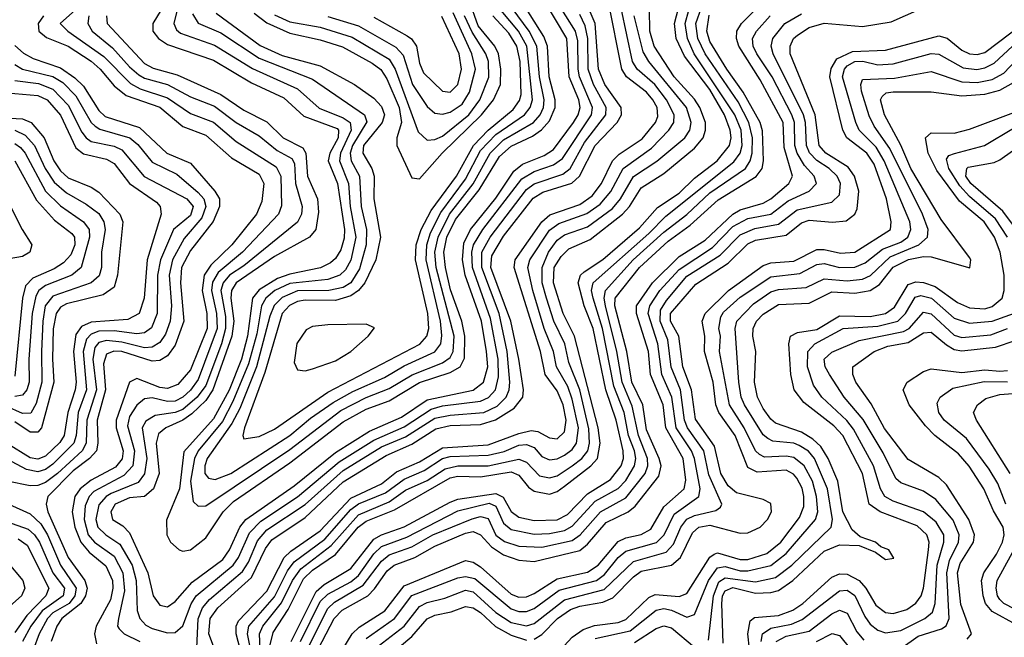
# Model space of a CAD drawing. Header units: inches. Extents: x 501365 to 657855, y 482276 to 547543.
# Tile 681 of 957: x 591343 to 593921, y 531961 to 533580. Entities that reach past the tile are written whole.
import ezdxf

# ---------------------------------------------------------------- set-up
doc = ezdxf.new("R2010")
doc.units = ezdxf.units.IN
doc.header["$MEASUREMENT"] = 0
doc.layers.add('A5593', color=7, linetype='Continuous')

msp = doc.modelspace()

# ---------------------------------------------------------------- linework, layer by layer
at = {"layer": 'A5593', "color": 5}
for points, elevation in [([(591788.8, 533730), (591691.7, 533570), (591691.8, 533550), (591706.2, 533530), (591730, 533515), (591850, 533473.9), (591950, 533414.4), (592034.5, 533374.5), (592087.2, 533327.2), (592174.5, 533294.5), (592178.1, 533290), (592177.1, 533270), (592155, 533230), (592150.9, 533210), (592175.4, 533150), (592193.5, 533030), (592192.5, 533007.5), (592183.5, 532976.5), (592170, 532953.9), (592157.1, 532942.9), (592130.3, 532929.7), (592050, 532913.1), (592018.2, 532901.8), (591970, 532871.7), (591952.4, 532850), (591939.4, 532750), (591923.6, 532690), (591891.5, 532608.5), (591850, 532533.7), (591772.5, 532447.5), (591761.1, 532350), (591727.7, 532267.7), (591728, 532230), (591737.8, 532210), (591760.2, 532190), (591770, 532187), (591790, 532190.1), (591830, 532221.6), (591875.3, 532290), (591902.8, 532317.2), (592050, 532418.7), (592190, 532526), (592250, 532559), (592310, 532581.2), (592390, 532629.1), (592470, 532654.7), (592496.1, 532670), (592507.4, 532692.6), (592508.5, 532750), (592500.4, 532790), (592471.3, 532871.3), (592457.9, 532930), (592453.9, 532970), (592461.2, 533010), (592484.3, 533055.7), (592546.3, 533133.7), (592599.1, 533220.9), (592630, 533248), (592685.8, 533274.2), (592709.3, 533290.7), (592730, 533314.6), (592745.4, 533350), (592745.1, 533370), (592729.8, 533430), (592724.9, 533510), (592715.3, 533535.3), (592643.7, 533650)], 3820), ([(591544.2, 533655.8), (591448.8, 533570), (591469, 533550), (591563.4, 533483.4), (591632.6, 533412.6), (591658.4, 533398.4), (591730, 533375.2), (591790, 533333.8), (591850, 533311), (591910, 533260.8), (592014.4, 533194.4), (592026.3, 533170), (592028.5, 533091.5), (592020.2, 533070), (591926.2, 532970), (591863, 532917), (591847.9, 532892.1), (591844.9, 532870), (591858.2, 532810), (591859.9, 532770), (591810, 532636.6), (591790, 532609), (591770, 532590.2), (591750, 532579.6), (591730, 532578.7), (591690, 532589), (591670, 532586), (591650, 532569.3), (591630, 532539.9), (591625, 532515), (591643.7, 532450), (591638.8, 532410), (591615.3, 532384.7), (591537.1, 532342.9), (591524.5, 532330), (591514.3, 532305.7), (591511.4, 532270), (591521.8, 532230), (591538.6, 532210), (591590, 532173.4), (591612.8, 532130), (591617.1, 532082.9), (591601.2, 532010), (591599.1, 531990), (591603.4, 531983.4), (591616.5, 531970), (591657.5, 531950)], 3740), ([(591524.2, 533590), (591521.2, 533570), (591532.6, 533550), (591585.6, 533505.6), (591630, 533455.8), (591654.8, 533434.8), (591670, 533426.3), (591730, 533409.5), (591790, 533377.3), (591852.9, 533352.9), (591910, 533310.5), (591970, 533275.6), (592016.7, 533236.7), (592055.9, 533215.9), (592062.4, 533202.4), (592064.7, 533150), (592082.8, 533090), (592080.7, 533070), (592070, 533048.9), (591930, 532934.6), (591892.4, 532910), (591875.4, 532890), (591869.5, 532870), (591881.6, 532801.6), (591882.2, 532770), (591871.4, 532730), (591830, 532621.4), (591807.5, 532590), (591770, 532558.3), (591750, 532550.1), (591697.4, 532542.6), (591672.9, 532527.1), (591663.2, 532510), (591676.2, 532430), (591670, 532389.1), (591653.5, 532366.5), (591582, 532338), (591568.9, 532330), (591550, 532308), (591542.6, 532270), (591547.4, 532250), (591568.1, 532230), (591605.4, 532205.4), (591637, 532150), (591647.5, 532110), (591650.9, 532030.9), (591657.2, 532010), (591673.1, 531993.1), (591690, 531983.8), (591730, 531972.4), (591750, 531973.4), (591770, 531991.2), (591791.7, 532048.4), (591805.3, 532070), (591902.2, 532150), (591916, 532170), (591944.9, 532235.1), (591974.2, 532265.8), (592070, 532328.8), (592179.4, 532420.6), (592270, 532477.9), (592350, 532512.6), (592420.8, 532559.2), (592450, 532567.7), (592550, 532580.1), (592570.4, 532589.6), (592588.6, 532610), (592596.7, 532643.3), (592595.7, 532690), (592576.2, 532796.2), (592528.8, 532930), (592526.7, 532970), (592531.6, 532990), (592555.8, 533030), (592657.6, 533162.4), (592690, 533182.1), (592741, 533199), (592764, 533216), (592840, 533330), (592843.2, 533350), (592809.2, 533430), (592805, 533450), (592804.3, 533524.3), (592798, 533550), (592747.7, 533630)], 3760), ([(591569.8, 533590), (591571.7, 533570), (591670, 533464.8), (591692.4, 533452.4), (591755.2, 533435.2), (591870, 533383.6), (591930, 533342.8), (591990, 533312), (592032.4, 533270), (592084.2, 533244.2), (592092.6, 533230), (592096.2, 533170), (592122.9, 533110), (592125.1, 533074.9), (592118.1, 533030), (592101.5, 533010), (592010, 532958.8), (591909.9, 532890), (591897.7, 532870), (591895.5, 532850), (591903.6, 532790), (591898.4, 532750), (591848.3, 532610), (591830, 532581.9), (591793.5, 532546.5), (591770, 532530.5), (591725.2, 532510), (591706, 532494), (591700, 532470), (591708.4, 532390), (591693.1, 532350), (591670, 532330.4), (591630, 532326.2), (591593.1, 532310), (591581.3, 532290), (591586.2, 532270), (591612.8, 532252.8), (591630, 532235.2), (591678.4, 532130), (591692.1, 532070), (591710, 532045.3), (591730, 532041.3), (591750, 532054.5), (591794.6, 532105.4), (591874.8, 532165.2), (591892.5, 532190), (591919.6, 532250), (591934.8, 532270), (592061.9, 532358.1), (592170, 532445.2), (592258.8, 532501.2), (592342.3, 532537.7), (592410, 532583), (592530, 532609), (592557.6, 532630), (592568.7, 532670), (592565.6, 532710), (592552.6, 532790), (592509.1, 532910), (592502.4, 532950), (592505.8, 532994.2), (592523.6, 533030), (592590, 533111.7), (592637.1, 533182.9), (592659.2, 533200.8), (592716.1, 533223.9), (592740.4, 533239.6), (592793.3, 533310), (592805.8, 533330), (592810.9, 533350), (592807.4, 533370), (592782.2, 533430), (592775.9, 533530), (592716.5, 533630)], 3780), ([(591761.2, 533630), (591746.7, 533570), (591753.2, 533553.2), (591764, 533544), (591853.3, 533513.2), (591952.1, 533452.1), (592070, 533398.8), (592127.5, 533347.6), (592190, 533322.6), (592208.1, 533310), (592210.5, 533290), (592182.7, 533230), (592180.3, 533210), (592203.7, 533150), (592208.3, 533090), (592222.7, 533010), (592210, 532949.5), (592196, 532924), (592181.3, 532910), (592150, 532899.2), (592050, 532888), (592010.8, 532870), (591987.3, 532850), (591976.5, 532830), (591963.6, 532756.4), (591942.2, 532677.8), (591901.1, 532578.9), (591873.6, 532526.4), (591810.5, 532450), (591800.8, 532430), (591790.5, 532370), (591796.7, 532316.7), (591810, 532304.4), (591830, 532305.9), (592050, 532453.3), (592184.2, 532555.8), (592250, 532589.9), (592310, 532613.1), (592371, 532649), (592450, 532680.1), (592470, 532694.7), (592478, 532710), (592480.7, 532750), (592433.9, 532930), (592430.4, 532970), (592438.4, 533010), (592468.2, 533070), (592530.1, 533149.9), (592574.5, 533230), (592610, 533264.8), (592688.8, 533310), (592705.8, 533330), (592714.3, 533350), (592716, 533370), (592704.4, 533430), (592697.3, 533510), (592676.9, 533550), (592618.1, 533630)], 3840), ([(591860.7, 531910), (591838.1, 531970), (591841.4, 532010), (591861.4, 532038.6), (591950, 532117.4), (591986.5, 532193.5), (592003.5, 532216.5), (592090, 532274.6), (592190, 532368.6), (592302.2, 532437.8), (592370, 532467.4), (592432.2, 532507.8), (592470, 532515.8), (592550, 532518.4), (592589.3, 532530.7), (592638.1, 532561.9), (592660.8, 532590), (592661.8, 532610), (592649.6, 532690), (592629.3, 532790), (592577, 532930), (592579.2, 532960.8), (592610, 533012), (592687.9, 533112.1), (592712.5, 533127.6), (592788.4, 533151.6), (592809.1, 533170), (592850.3, 533249.7), (592907.7, 533310), (592918.8, 533330), (592918.1, 533350), (592874.9, 533410), (592858.8, 533450), (592850.3, 533570), (592816.2, 533650)], 3720), ([(591925.5, 531910), (591909.8, 531970), (591910, 531990), (591915.6, 532004.4), (591990, 532081.8), (592035.3, 532170), (592053.1, 532186.9), (592130, 532239.8), (592210, 532325.4), (592290, 532363.2), (592330, 532394.5), (592390, 532420.8), (592450, 532457.8), (592570, 532465.8), (592650, 532495.1), (592682.6, 532502.6), (592700, 532500), (592730, 532483.4), (592750, 532481.2), (592770, 532499.8), (592773.7, 532530), (592766, 532570), (592750, 532607.4), (592719.2, 532650), (592706.9, 532710), (592637.4, 532930), (592640, 532950), (592710, 533050), (592731.6, 533068.4), (592810, 533095.3), (592842.3, 533117.7), (592866.9, 533150), (592895.5, 533210), (592912.9, 533227.1), (592972.9, 533267.1), (593008, 533310), (593013.9, 533326.1), (593012.2, 533350), (593001.2, 533370), (592984.6, 533390), (592931.6, 533430), (592919.9, 533450), (592884, 533630)], 3680), ([(591956.5, 533596.5), (591990, 533571.8), (592050, 533544.7), (592130, 533527.2), (592188.3, 533508.3), (592266.1, 533466.1), (592288.9, 533448.9), (592304.5, 533424.5), (592337, 533350), (592342.4, 533310), (592330.5, 533270), (592330.6, 533250), (592370, 533165), (592390, 533162.4), (592449.2, 533230), (592552, 533330), (592583.9, 533370), (592601.6, 533410), (592602.9, 533450), (592597, 533490), (592587.5, 533510), (592543.5, 533563.5), (592519.6, 533630)], 3920), ([(591795, 533595), (591810.4, 533570.4), (591870, 533545.7), (591970, 533478.6), (592110, 533423.6), (592246.1, 533330), (592251.9, 533311.9), (592214.2, 533250), (592208.5, 533230), (592211, 533210), (592232.5, 533170), (592236.9, 533090), (592251.4, 533030), (592250.5, 532990), (592233.1, 532926.9), (592210.2, 532890), (592190, 532877.4), (592152.4, 532870), (592070, 532868.8), (592030, 532851.5), (592009.3, 532830.7), (591997.5, 532802.5), (591963.4, 532670), (591918.9, 532561), (591898.8, 532521.2), (591834, 532430), (591827.8, 532410), (591828.1, 532390), (591837.7, 532377.7), (591854.4, 532374.4), (591896, 532390), (592050, 532489.7), (592104.4, 532535.6), (592163.5, 532576.5), (592214.9, 532605.1), (592297.8, 532642.2), (592350, 532672.5), (592430, 532708.8), (592445.4, 532730), (592448.3, 532751.7), (592444.7, 532790), (592407.2, 532950), (592409.3, 532990), (592418.7, 533021.3), (592445.8, 533074.2), (592510, 533161.5), (592550, 533237), (592590, 533279), (592664.5, 533330), (592679.7, 533350), (592685.8, 533370), (592670.6, 533510), (592649.4, 533549.4), (592603.4, 533603.4)], 3860), ([(591951.6, 531910), (591939.4, 531970), (591942.9, 531990), (592010, 532067.2), (592044.6, 532135.4), (592061.5, 532158.5), (592141.7, 532218.3), (592210, 532295.7), (592230, 532310.4), (592300.4, 532339.6), (592350, 532375.7), (592401.9, 532398.1), (592450.2, 532429.8), (592470, 532434.9), (592570, 532438.2), (592611.7, 532448.4), (592650, 532464.9), (592670, 532466.7), (592690, 532458.2), (592710, 532434.5), (592730, 532426.3), (592750, 532428.9), (592770, 532438.5), (592790, 532453.6), (592801.2, 532470), (592806.3, 532510), (592790, 532585.5), (592778.2, 532618.2), (592748.7, 532670), (592741.2, 532710), (592716.7, 532770), (592686.8, 532870), (592673.8, 532930), (592679.2, 532950), (592730, 533027.7), (592754.9, 533045.2), (592828.3, 533071.7), (592863.4, 533096.6), (592890.7, 533129.4), (592922.9, 533190), (592997.1, 533242.9), (593043, 533290), (593055.6, 533310), (593057.2, 533330), (593036.6, 533370), (593006.4, 533410), (592960, 533450), (592947.7, 533470), (592917.7, 533610)], 3660), ([(591999, 531941), (592006.4, 531973.6), (592045.9, 532034.1), (592085.9, 532114.1), (592110, 532137.2), (592170, 532177.6), (592229, 532250), (592250, 532265.6), (592324.5, 532295.5), (592470, 532379), (592490, 532383), (592550, 532381.4), (592630, 532394.3), (592650, 532386), (592674.9, 532354.9), (592690, 532343.8), (592730, 532336.3), (592750, 532342.8), (592770, 532356.8), (592838.9, 532410), (592856.2, 532430), (592863.4, 532470), (592857.6, 532510), (592795.8, 532750), (592766.4, 532810), (592740.6, 532890), (592742.5, 532930), (592761.2, 532958.8), (592781.2, 532978.8), (592836.5, 533003.5), (592921.4, 533070), (592939.7, 533090), (592970, 533139.3), (593030, 533176.3), (593110, 533242.6), (593132.7, 533270), (593139, 533290), (593138.5, 533310), (593123.7, 533350), (593110, 533371.7), (593057.2, 533430), (593004.5, 533510), (592992.8, 533550), (592992.4, 533607.6)], 3620), ([(592053.4, 531950), (592119.3, 532080.7), (592140.6, 532099.4), (592210, 532141), (592270, 532217.8), (592290, 532229.9), (592349.7, 532250.3), (592470, 532315.5), (592490, 532322.8), (592590, 532337.7), (592608.7, 532328.7), (592630, 532290.4), (592650, 532275.9), (592690, 532267), (592750, 532269.3), (592777.2, 532282.8), (592830, 532337), (592890, 532374.4), (592918.2, 532410), (592924.2, 532430), (592922.9, 532450), (592904.5, 532530), (592878.1, 532610), (592844.7, 532770), (592820.9, 532830), (592805.8, 532890), (592811.2, 532910), (592820.8, 532919.2), (592870, 532951.2), (592966.1, 533033.9), (593012.8, 533087.2), (593070, 533125.3), (593110, 533164), (593169, 533210), (593202.1, 533250), (593206, 533270), (593203.8, 533290), (593188.5, 533330), (593150, 533396.4), (593083.8, 533483.8), (593062.4, 533530), (593057.4, 533570), (593068, 533610)], 3580), ([(592078.6, 531950), (592130, 532054.5), (592150, 532074.5), (592210, 532106.5), (592230, 532122.7), (592270, 532179.7), (592290, 532198.9), (592356.4, 532223.6), (592490, 532292.6), (592572.5, 532312.5), (592590, 532304.8), (592610, 532260.4), (592630, 532243.4), (592690, 532231.5), (592730, 532232.9), (592770, 532241.1), (592790, 532252.1), (592850, 532317.8), (592910, 532351.1), (592930, 532372.4), (592953.1, 532410), (592956.5, 532430), (592952.9, 532450), (592937.2, 532490), (592925.8, 532550), (592899.2, 532619.2), (592869.1, 532770), (592844.3, 532850), (592840.7, 532870), (592844.4, 532890), (592990, 533019), (593035, 533065), (593213.1, 533206.9), (593229.6, 533230), (593234.8, 533250), (593231.9, 533290), (593215.6, 533330), (593109.5, 533490), (593091.7, 533530), (593086, 533570), (593095.5, 533604.5)], 3560), ([(592100.8, 531939.2), (592150, 532036.6), (592167.1, 532052.9), (592242.6, 532097.4), (592290, 532160.8), (592310, 532176.9), (592370, 532198.2), (592424.5, 532230), (592528.2, 532271.8), (592550, 532277.5), (592570, 532272), (592590, 532228.5), (592612.4, 532212.4), (592650, 532199.9), (592710, 532197.5), (592790, 532215.1), (592810.8, 532229.2), (592863.8, 532290), (592930, 532326.3), (592980.4, 532390), (592987.7, 532410), (592987, 532430), (592963.2, 532490), (592947, 532567), (592920.4, 532630), (592906.5, 532710), (592876.8, 532830), (592873.3, 532850), (592876.6, 532870), (592949, 532950), (593030, 533022.9), (593090, 533069), (593150, 533125.7), (593243.7, 533190), (593256.2, 533210), (593260.7, 533230), (593262.2, 533270), (593252.1, 533310), (593224.3, 533364.3), (593138, 533490), (593118.6, 533530), (593113.8, 533570), (593128.1, 533611.9)], 3540), ([(592189.2, 531930), (592213.4, 531970), (592232.2, 531987.8), (592299.5, 532030), (592350, 532096.3), (592510, 532161.9), (592530, 532158.2), (592550, 532145.4), (592630, 532074.4), (592650, 532066.3), (592670, 532067), (592690, 532075.7), (592750, 532113.9), (592830, 532131.3), (592857.6, 532150), (592910, 532212.1), (592930, 532221.7), (592970, 532230.8), (592995.4, 532244.6), (593030, 532302.9), (593082.8, 532350), (593087.5, 532372.5), (593080.4, 532430), (593034.9, 532510), (593028.1, 532570), (592994.6, 532650), (592989.3, 532710), (592957.9, 532810), (592958.5, 532830), (593000, 532890), (593070, 532958.7), (593137.7, 533002.3), (593210.2, 533070), (593230, 533081.6), (593290, 533099), (593310, 533110), (593357.3, 533150), (593366.5, 533170), (593345.1, 533245.1), (593342.1, 533310), (593282.2, 533422.2), (593226.2, 533510), (593220.1, 533530), (593220.8, 533550), (593233.5, 533570), (593281.7, 533618.3)], 3480), ([(592690, 531956.4), (592710, 531968.5), (592751.5, 532010), (592785.7, 532034.3), (592810, 532042.9), (592870, 532053.5), (592895.9, 532064.1), (592950, 532119.9), (592970, 532134.7), (593050, 532150), (593073.6, 532170), (593104.8, 532235.2), (593121.7, 532250), (593150, 532254.9), (593230, 532233.8), (593250, 532235.1), (593281.9, 532250), (593301.6, 532270), (593311.9, 532290), (593310, 532311.6), (593290, 532322.3), (593219.7, 532339.7), (593198.1, 532358.1), (593178.7, 532390), (593162.3, 532462.3), (593112.3, 532532.3), (593102.2, 532610), (593079.5, 532670), (593069, 532750), (593047.2, 532790), (593047, 532810), (593113.5, 532886.5), (593198.6, 532941.4), (593250, 532992), (593270, 533001.7), (593350, 533015.4), (593390, 533046.9), (593410, 533054.3), (593471.3, 533048.7), (593507.3, 533052.7), (593529.9, 533070), (593536.3, 533083.7), (593540.5, 533130), (593529.3, 533170), (593512.8, 533192.8), (593454, 533230), (593436.9, 533250), (593426.4, 533330), (593360.5, 533490), (593360.2, 533510), (593369.7, 533530), (593379.6, 533539.6), (593410, 533559), (593450, 533570.4), (593550, 533561.7), (593625.5, 533574.5), (593730, 533620.2)], 3420), ([(591405.2, 533590), (591391.1, 533570), (591393.1, 533550), (591413, 533533), (591470, 533510.7), (591530, 533470.6), (591554, 533450), (591590, 533406.6), (591621.4, 533381.4), (591710, 533350.2), (591770, 533299.4), (591830, 533276.9), (591897.7, 533217.7), (591970, 533175.2), (591981.9, 533150), (591976.7, 533103.3), (591963.1, 533070), (591898.1, 532990), (591843.4, 532936.6), (591825.6, 532910), (591820.7, 532870), (591833.1, 532810), (591833.4, 532770), (591790, 532662.1), (591756.8, 532623.2), (591730, 532613), (591710, 532615.9), (591650, 532639), (591630, 532630), (591595.9, 532530), (591595.3, 532510), (591613.6, 532450), (591610.8, 532429.2), (591593.3, 532406.7), (591530, 532373.1), (591500.9, 532350), (591487.3, 532330), (591480.2, 532290), (591487.6, 532250), (591502.9, 532210), (591524.5, 532184.5), (591568.6, 532148.6), (591585.9, 532110), (591587.1, 532090), (591580.7, 532059.3), (591543.1, 531990), (591538.3, 531970), (591543.6, 531943.6)], 3720), ([(591806.9, 531933.1), (591810.2, 532009.8), (591821.5, 532038.5), (591839.6, 532060.4), (591926.2, 532133.8), (591941.9, 532158.1), (591966, 532214), (591990, 532242.5), (592090, 532309.5), (592190, 532397.9), (592290, 532460.1), (592353.4, 532486.6), (592430, 532535.1), (592470, 532543.4), (592558, 532550), (592593.5, 532566.5), (592617, 532590), (592624.9, 532610), (592626.5, 532630), (592619.2, 532710), (592598.2, 532810), (592552.7, 532930), (592553.1, 532970), (592574.5, 533010), (592670, 533135.1), (592690.2, 533149.8), (592765, 533175), (592784.2, 533190), (592822.3, 533257.7), (592877.4, 533330), (592878.5, 533350), (592845.1, 533410), (592831.3, 533450), (592830.6, 533530), (592823.9, 533563.9), (592810, 533592.9)], 3740), ([(591857, 533597), (591972.5, 533512.5), (592030, 533485.7), (592130, 533458.4), (592219.5, 533410), (592270, 533374.1), (592290, 533352.5), (592297.9, 533330), (592292.4, 533310), (592243.2, 533250), (592241.2, 533230), (592264.8, 533190), (592270.8, 533170), (592270.4, 533110), (592287.4, 533010), (592275.9, 532950), (592247.1, 532890), (592230, 532870), (592210, 532856.1), (592170, 532843.5), (592090, 532844.3), (592070, 532840.7), (592049.2, 532830.8), (592030.4, 532810), (591985.1, 532654.9), (591931.8, 532510), (591926.8, 532490), (591930, 532480.9), (591970, 532487.2), (592010, 532506.1), (592150, 532603.4), (592390.4, 532729.6), (592409.4, 532750), (592414.3, 532770), (592412, 532810), (592379, 532950), (592381, 532990), (592394.2, 533030), (592420.7, 533079.3), (592486.4, 533170), (592531.7, 533250), (592569.7, 533290), (592635.3, 533344.7), (592651.8, 533368.2), (592656.1, 533383.9), (592653.7, 533470), (592644.8, 533510), (592624.1, 533544.1), (592581.8, 533590)], 3880), ([(591977.4, 531810), (591971.2, 531970), (591979.3, 531990), (592028.6, 532051.4), (592056.9, 532110), (592079.2, 532140.8), (592158.6, 532201.4), (592230, 532282), (592310, 532315.8), (592353.6, 532346.4), (592410, 532371.9), (592457.3, 532402.7), (592490, 532410.3), (592570, 532410.6), (592650, 532428.1), (592670, 532419.8), (592704.5, 532384.5), (592730, 532378.6), (592750, 532384.4), (592790, 532410.4), (592815.4, 532430), (592830.5, 532450), (592835.3, 532470), (592833, 532507), (592809.5, 532609.5), (592780.9, 532680.9), (592770.2, 532730.2), (592741.6, 532790), (592722.3, 532850), (592711.4, 532890), (592710.9, 532930), (592727.8, 532970), (592750, 533001.6), (592770, 533016.2), (592830, 533036.8), (592894.9, 533085.1), (592915.8, 533110), (592950, 533168.5), (593011.4, 533208.6), (593084.9, 533270), (593097.7, 533290), (593101.5, 533310), (593089.4, 533350), (592990.8, 533470), (592975.5, 533495.5), (592951.9, 533590)], 3640), ([(592010, 533592.2), (592050, 533574.5), (592130, 533559.9), (592213.8, 533533.8), (592310, 533476.1), (592325.8, 533450), (592386, 533286), (592410, 533264.3), (592430, 533265.6), (592450, 533274.4), (592518.8, 533330), (592548, 533370), (592571, 533429), (592570.9, 533470), (592564, 533490), (592527.4, 533547.4), (592507.5, 533590)], 3940), ([(592124.4, 531930), (592166.2, 532010), (592187.5, 532032.5), (592254.4, 532070), (592272.2, 532087.8), (592305.1, 532134.9), (592323.2, 532150), (592377.3, 532170), (592430, 532199.8), (592510, 532234.2), (592530, 532237.9), (592550, 532229.8), (592578, 532198), (592610, 532177.2), (592650, 532163.5), (592690, 532159.4), (592810, 532188.8), (592830, 532204.8), (592878.4, 532261.5), (592936.4, 532290), (592954.9, 532305.1), (593016.3, 532383.7), (593022.4, 532410), (593017.8, 532430), (592984.6, 532504.6), (592974.4, 532570), (592945.8, 532630), (592932.7, 532710), (592901.2, 532830), (592902, 532850), (592965.8, 532930), (593040.9, 532999.1), (593099.1, 533040.9), (593172.2, 533107.8), (593271.2, 533168.8), (593286.8, 533190), (593290.6, 533209.4), (593288.1, 533288.1), (593281.7, 533310), (593237.4, 533390), (593194.3, 533450), (593150, 533522.8), (593142.5, 533550), (593148.7, 533591.4)], 3520), ([(592150, 533587.9), (592230, 533563.7), (592328, 533508), (592347, 533487), (592371.2, 533410), (592410, 533352.2), (592430, 533334.6), (592450, 533332.3), (592470, 533337.2), (592501.4, 533358.6), (592520.4, 533390), (592536.8, 533450), (592527.1, 533490), (592477.7, 533597.7)], 3960), ([(592250, 531957.5), (592324.5, 532010), (592370, 532070.8), (592490, 532117.2), (592510, 532120.8), (592534.7, 532114.7), (592630, 532035.7), (592650, 532028.8), (592670, 532028.4), (592690, 532036.2), (592755.6, 532084.4), (592853.7, 532110), (592874.4, 532125.6), (592910, 532170), (592930, 532186.6), (593010.6, 532209.4), (593030.4, 532229.6), (593056.6, 532283.4), (593121.8, 532330), (593125.1, 532350), (593109.7, 532430), (593102.3, 532450), (593062.3, 532510), (593050.8, 532590), (593024.2, 532650), (593013.8, 532730), (592989.1, 532810), (592992.7, 532830), (593019, 532870), (593070, 532925.2), (593157.1, 532982.9), (593210, 533037.4), (593250, 533059.1), (593310, 533070.4), (593354.9, 533105.1), (593410.4, 533130), (593429.1, 533150), (593423.1, 533170), (593397.7, 533197.7), (593378.7, 533230), (593373.1, 533250), (593371.7, 533310), (593365.2, 533330), (593313.2, 533430), (593273.5, 533490), (593264.1, 533510), (593262.2, 533530), (593272.2, 533550), (593307.9, 533590)], 3460), ([(592270, 533586.7), (592357.8, 533537.8), (592369.3, 533529.3), (592382, 533510), (592390, 533465.4), (592400.5, 533440.5), (592450, 533392), (592470, 533389.8), (592489.9, 533410), (592499.8, 533450), (592493.6, 533490), (592448, 533588)], 3980), ([(592281.9, 531938.1), (592350, 531989.8), (592390, 532041.6), (592410, 532052.4), (592456.2, 532063.8), (592510, 532084.8), (592530, 532079.9), (592590, 532026.1), (592630, 532000), (592670, 531991.2), (592690, 531997), (592770, 532058.9), (592873.3, 532086.7), (592950, 532159.3), (593035.5, 532184.5), (593055.1, 532204.9), (593074, 532250), (593089.6, 532270.4), (593110, 532280.6), (593166.3, 532293.7), (593177.8, 532302.2), (593181.9, 532310), (593147.2, 532387.2), (593134.5, 532450), (593091.6, 532510), (593083.6, 532530), (593073.4, 532610), (593049.1, 532669.1), (593040.6, 532740.6), (593019.7, 532790), (593021.3, 532818.7), (593036.3, 532843.7), (593090, 532907.9), (593177.6, 532962.4), (593230, 533016), (593267.6, 533032.4), (593330, 533043.8), (593379, 533081), (593470, 533101.4), (593490, 533120.9), (593492.1, 533150), (593483.5, 533170), (593462.5, 533190), (593430, 533210.8), (593411.1, 533231.1), (593403.5, 533250), (593400.6, 533310), (593395.6, 533330), (593316.3, 533490), (593311.2, 533510), (593315.3, 533530), (593346.9, 533570), (593390, 533595.3)], 3440), ([(592736, 531904), (592790, 531961.6), (592818.4, 531981.6), (592848.4, 531991.6), (592910, 531999.4), (592930, 532007.7), (592990, 532065.6), (593006.8, 532073.2), (593070, 532068.2), (593090, 532076.2), (593150, 532170.9), (593161.3, 532178.7), (593170, 532182.6), (593230, 532165.3), (593250, 532165), (593299.7, 532180.3), (593336.2, 532210), (593385.4, 532274.6), (593396.3, 532303.7), (593396.5, 532330), (593391.6, 532351.6), (593377.9, 532377.9), (593368.9, 532388.9), (593350, 532399), (593273.9, 532393.9), (593250, 532405.7), (593216.6, 532490), (593173.7, 532550), (593166, 532570), (593158.6, 532630), (593135.9, 532710), (593137.3, 532750), (593130.4, 532790), (593137.8, 532810), (593199.3, 532870), (593290, 532935.9), (593310, 532942.3), (593370, 532947), (593430, 532977), (593450, 532977.3), (593492, 532968), (593530, 532970.7), (593623.1, 533030), (593625.1, 533050), (593612.9, 533110), (593580.7, 533200.7), (593561.4, 533230), (593508.8, 533270), (593498.8, 533290), (593464.2, 533430), (593468.1, 533451.9), (593483, 533477), (593523.4, 533496.6), (593610, 533499.8), (593750, 533537.1), (593771.3, 533531.3), (593810, 533499.7), (593830, 533490), (593850, 533488.6), (593870, 533494), (593970.5, 533569.5)], 3380), ([(591330, 533511.7), (591352.4, 533492.4), (591378, 533478), (591450, 533453.6), (591487.5, 533427.5), (591510, 533405.7), (591550, 533341.5), (591566.4, 533326.4), (591657, 533297), (591728.3, 533230), (591790, 533203.4), (591854.2, 533130), (591865.8, 533110), (591866.5, 533090), (591849.2, 533050.8), (591790, 532974.9), (591766.8, 532930), (591763.6, 532890), (591772.4, 532790), (591750, 532726.5), (591730, 532699), (591710, 532686.2), (591690, 532684.7), (591610, 532709.8), (591589.2, 532710.8), (591570, 532703.2), (591562.4, 532677.6), (591567.3, 532610), (591545.4, 532530), (591547.5, 532470), (591543.9, 532450), (591526, 532430), (591483, 532397), (591416.9, 532330), (591412, 532310), (591416.1, 532290), (591469.4, 532170), (591513, 532110), (591519.4, 532090), (591515, 532070), (591502.9, 532050), (591453.4, 532010), (591439.7, 531990), (591424.9, 531950)], 3680), ([(592850, 531958.3), (592941.7, 531978.3), (593010, 532032.1), (593030, 532036.2), (593050, 532032.2), (593090, 532014), (593110, 532020.8), (593146.7, 532110), (593170, 532143.4), (593190, 532146.9), (593230, 532135.6), (593250, 532135.2), (593310, 532149.5), (593350, 532180.4), (593427.1, 532270), (593432.8, 532290), (593429.8, 532330), (593418.7, 532370), (593397.3, 532410), (593370, 532431.9), (593350, 532436.1), (593293.3, 532433.3), (593280.2, 532440.2), (593269.8, 532449.8), (593240.4, 532510), (593201.3, 532570), (593175.2, 532710), (593178.1, 532750), (593174.1, 532770), (593179.2, 532800.8), (593186.4, 532813.6), (593230, 532852.2), (593310, 532905.7), (593385.9, 532914.1), (593430, 532938), (593450, 532940.6), (593490, 532930.2), (593530, 532931), (593557.3, 532942.7), (593602.1, 532977.9), (593650, 532996.2), (593668.7, 533010), (593676.8, 533030), (593674.3, 533050), (593606.3, 533210), (593585.4, 533245.4), (593541.3, 533290), (593532.6, 533310), (593498, 533430), (593502.8, 533450), (593510, 533458.7), (593530.3, 533470.3), (593550.7, 533470.7), (593590, 533461.3), (593630, 533463.8), (593730, 533491.2), (593750, 533489.8), (593813.8, 533453.8), (593849.5, 533449.5), (593870, 533453.4), (593894.6, 533465.4), (593942.4, 533510)], 3360), ([(593146.7, 531953.3), (593159.9, 532070), (593173.8, 532106.2), (593190, 532116.5), (593270, 532106.2), (593321.9, 532118.1), (593364.5, 532150), (593467.7, 532250), (593471.2, 532270), (593457.9, 532350), (593423.9, 532430), (593408.6, 532448.6), (593384.1, 532464.1), (593370, 532469.8), (593315.5, 532475.5), (593301.7, 532481.8), (593290, 532491.3), (593241.1, 532570), (593232.6, 532590), (593226.1, 532630), (593216.6, 532770), (593220.8, 532790), (593264.9, 532835.1), (593310, 532866.1), (593330, 532872.7), (593402.6, 532877.4), (593450, 532900.8), (593510, 532895), (593550, 532899.4), (593570.8, 532909.2), (593622.1, 532957.9), (593697.2, 532990), (593720.1, 533010), (593722, 533030), (593707.2, 533070), (593621.9, 533241.9), (593580.9, 533300.9), (593567.6, 533327.6), (593547.2, 533392.8), (593545.2, 533410), (593550, 533423), (593633.7, 533426.3), (593730, 533443.6), (593810, 533416.6), (593850, 533415), (593890, 533422.6), (593920.2, 533439.8), (593967.7, 533490)], 3340), ([(591330, 533462.3), (591350.3, 533450.3), (591430, 533430.7), (591455.4, 533415.4), (591490, 533380.4), (591530, 533310.1), (591540.4, 533300.4), (591552.4, 533292.4), (591631.4, 533270), (591652.1, 533252.2), (591690, 533206.5), (591754.5, 533174.5), (591810, 533126.9), (591825, 533110), (591830.4, 533090), (591819.8, 533060.2), (591773.8, 533006.2), (591743.2, 532950), (591734.3, 532910), (591740, 532830), (591737.1, 532790), (591724.7, 532755.3), (591710, 532733.6), (591690, 532721.2), (591670, 532720), (591610, 532734.6), (591570, 532739), (591550, 532733.5), (591539.8, 532720.2), (591534.3, 532690), (591544.3, 532610), (591518.5, 532530), (591517.2, 532470), (591506.7, 532450), (591442, 532390), (591410, 532366.8), (591390, 532358.7), (591370, 532358.1), (591310, 532370.6)], 3660), ([(591330, 533420.2), (591392.2, 533412.2), (591430, 533397.6), (591470, 533355.9), (591505.2, 533285.2), (591516.9, 533270), (591530, 533260.9), (591590, 533248), (591610, 533238.2), (591668.8, 533168.8), (591780.6, 533110), (591797.5, 533090), (591790, 533066.9), (591745.3, 533030), (591711.2, 532950), (591703.6, 532910), (591702.8, 532810), (591688, 532772), (591670, 532759), (591650, 532756), (591590, 532764.2), (591550, 532763.4), (591530, 532755.5), (591517.9, 532742), (591509.4, 532710), (591517.8, 532610), (591496.1, 532550), (591490.7, 532490), (591484.9, 532470), (591430, 532414.7), (591410, 532400.7), (591390, 532394.8), (591360.5, 532400.5), (591310, 532428.2)], 3640), ([(593185.3, 531945.3), (593181.7, 532050), (593183.7, 532070), (593190, 532082.7), (593210, 532091.2), (593270, 532076.4), (593310, 532078.4), (593330, 532084.1), (593367.3, 532110), (593450, 532186.7), (593490, 532203.3), (593541.5, 532201.5), (593583.8, 532183.8), (593610, 532165.1), (593631.7, 532168.3), (593618.8, 532190), (593598.1, 532198.1), (593584.2, 532210), (593544.3, 532224.3), (593522.6, 532242.6), (593498.8, 532290), (593485, 532370), (593459.8, 532430), (593440.7, 532460.7), (593420, 532480), (593390, 532498.4), (593322.5, 532522.5), (593310, 532532.4), (593290, 532560.5), (593275.4, 532590), (593266.9, 532630), (593270.7, 532710), (593262.8, 532750), (593263.9, 532770), (593272.5, 532790), (593290, 532807.5), (593330, 532833.7), (593410, 532836.4), (593470, 532866.6), (593530, 532862.8), (593570.4, 532869.6), (593594.7, 532885.3), (593630, 532931.2), (593670.8, 532950.8), (593710, 532959.4), (593730, 532958.5), (593830.8, 532929.2), (593833.3, 532950), (593830, 532956.2), (593756.3, 533056.3), (593676.6, 533190), (593650.5, 533250.5), (593607.7, 533330), (593597, 533370), (593601.3, 533378.7), (593611.9, 533388.1), (593630, 533390.9), (593730, 533390.9), (593810, 533379.9), (593870, 533384.3), (593910, 533395.1), (593945.3, 533414.7)], 3320), ([(591310, 533388.1), (591390, 533381.1), (591414.9, 533370), (591449.9, 533329.9), (591490, 533244), (591510, 533228.2), (591570, 533214), (591590, 533203.1), (591630.1, 533150), (591701.4, 533101.4), (591710.6, 533090), (591713.7, 533070), (591676.3, 532950), (591668.8, 532850), (591655.4, 532810), (591626.2, 532793.8), (591530, 532787), (591504.6, 532775.4), (591490, 532754.5), (591483.4, 532710), (591490.3, 532630), (591488, 532610), (591469.1, 532550), (591458.9, 532490), (591448.2, 532471.8), (591410, 532435.7), (591390, 532428.3), (591370, 532431.1), (591308.5, 532470)], 3620), ([(593253.7, 531930), (593249.5, 531970), (593255.6, 532004.4), (593267.1, 532012.9), (593330, 532017.9), (593367.8, 532032.2), (593393.8, 532050), (593470, 532118.3), (593490, 532127), (593510, 532126.3), (593541.1, 532110), (593558.7, 532090), (593585.2, 532045.2), (593610, 532026.3), (593630, 532023.3), (593666, 532034), (593689.8, 532050.2), (593703.6, 532070), (593710.1, 532090), (593723.1, 532190), (593724.4, 532210), (593718.5, 532230), (593693.1, 532253.1), (593596.3, 532290), (593567.3, 532310), (593550.1, 532390), (593498.7, 532490), (593475.3, 532515.3), (593396, 532576), (593371.1, 532610), (593362.1, 532650), (593357.2, 532730), (593361.8, 532750), (593380, 532760), (593430, 532767.8), (593490, 532803.8), (593570, 532802.2), (593610.1, 532809.9), (593633.8, 532826.2), (593670, 532885.3), (593690, 532892.7), (593710, 532891.2), (593740.1, 532880.1), (593798.4, 532838.4), (593830, 532824.2), (593870, 532822.3), (593890, 532827.6), (593915.7, 532850), (593920.9, 532870), (593921.4, 532910), (593910.3, 532970), (593895.7, 533010), (593868.4, 533050), (593803.9, 533103.9), (593744.4, 533184.4), (593721.8, 533230), (593715.2, 533270), (593730, 533283.5), (593790, 533282.2), (593830, 533292.9), (593981.5, 533350)], 3280), ([(591283.7, 533323.7), (591350, 533320), (591372.6, 533310), (591407.2, 533270), (591432.4, 533210), (591450, 533183.5), (591470, 533164.9), (591530, 533140.9), (591550, 533128.1), (591605.1, 533070), (591613, 533050), (591599.2, 532910), (591590, 532878.9), (591561.3, 532858.7), (591465, 532835), (591450, 532826.2), (591438.6, 532810), (591430.8, 532769.2), (591428.7, 532690), (591432.5, 532630), (591399.6, 532510), (591390, 532499), (591370, 532498.8), (591330, 532525.4)], 3580), ([(593929.8, 533010), (593898.2, 533058.2), (593830, 533116.5), (593804.6, 533144.6), (593775.8, 533190), (593770, 533214.3), (593776.5, 533223.5), (593791.1, 533228.9), (593869.9, 533250), (593945, 533295.1)], 3260), ([(591330, 533290.4), (591357.3, 533277.3), (591381.6, 533250), (591409.4, 533189.4), (591433.5, 533153.5), (591465.6, 533125.6), (591516.6, 533096.6), (591550, 533071.7), (591563.2, 533050), (591566.5, 533030), (591557.1, 532970), (591557, 532930), (591551.2, 532908.8), (591529.6, 532890), (591430, 532855.4), (591409.9, 532830.1), (591403.2, 532790), (591399.6, 532710), (591400.9, 532630), (591386.3, 532573.8), (591371.7, 532548.3), (591350, 532547.2), (591307, 532567)], 3560), ([(591330, 533255.1), (591344.7, 533244.7), (591357.3, 533230), (591410.4, 533130.4), (591450, 533091.7), (591510, 533049.5), (591524.6, 533030), (591525.3, 533010), (591503.6, 532930), (591479.2, 532910), (591410, 532882.7), (591393.1, 532870), (591384.8, 532855.2), (591375.5, 532810), (591366.9, 532690), (591367.3, 532630), (591361.3, 532610), (591350, 532595.2), (591330, 532592.2)], 3540), ([(593953.6, 533030), (593917.8, 533077.8), (593833.9, 533150), (593820.9, 533170), (593822.8, 533190), (593826.8, 533193.2), (593894.4, 533205.6), (593910, 533212.1), (593970, 533254.8)], 3240), ([(591330, 533210.1), (591387.1, 533107.1), (591434, 533054), (591479.5, 533019.5), (591486.7, 533010), (591487.1, 532990), (591476.4, 532963.6), (591457.7, 532942.3), (591433.4, 532926.6), (591377.4, 532902.6), (591358, 532882), (591349.9, 532850), (591330, 532645.4)], 3520), ([(591288.5, 533148.5), (591349.1, 533030), (591374.7, 532990), (591369.7, 532970), (591350, 532959.5), (591264.2, 532944.2)], 3480), ([(593284.7, 531950), (593288.5, 531970), (593310, 531985.3), (593364.3, 531995.7), (593392.4, 532007.6), (593490, 532083.1), (593510, 532084.8), (593530, 532070.6), (593555.7, 532015.7), (593570, 531995.7), (593590, 531979.9), (593610, 531973), (593650, 531979.1), (593713.6, 532010), (593733.2, 532026.8), (593740.7, 532050), (593745.3, 532150), (593762.8, 532210), (593762.6, 532230), (593743.1, 532263.1), (593710.1, 532290.1), (593630, 532317.4), (593608.2, 532330), (593596.8, 532350), (593578.6, 532410), (593526.7, 532506.7), (593509, 532529), (593443.8, 532590), (593422.1, 532622.2), (593406.1, 532670), (593407.2, 532710), (593425.4, 532730), (593499.6, 532770), (593590, 532776.3), (593642.6, 532790), (593662.4, 532810), (593687.7, 532852.3), (593703.1, 532856.9), (593730.3, 532850.3), (593790, 532797.5), (593830, 532784.3), (593890, 532789.7), (593970, 532818.4)], 3260), ([(593650, 531931.8), (593695.9, 531964.1), (593756.9, 531983.1), (593769.3, 531990.7), (593776.8, 532010), (593770.7, 532130), (593777.9, 532162.1), (593801.2, 532210), (593803.5, 532230), (593787.6, 532267.6), (593742, 532322), (593710, 532344.3), (593650, 532365.8), (593637.1, 532377.1), (593604.5, 532444.5), (593551.5, 532531.5), (593502.4, 532590), (593463.6, 532650), (593451.9, 532670), (593450, 532690), (593470, 532708.5), (593540.9, 532739.1), (593657.7, 532762.3), (593671.9, 532770), (593710, 532813.6), (593730, 532808.6), (593790, 532753.1), (593810, 532746.4), (593886.3, 532753.7), (593930, 532770.4)], 3240), ([(593824.1, 531955.9), (593835.8, 531970), (593807.1, 532047.1), (593798.7, 532130), (593805.9, 532154.1), (593840.4, 532210), (593843.1, 532230), (593828.3, 532270), (593770, 532360.3), (593750, 532380.2), (593670, 532427.4), (593607.9, 532507.9), (593572.5, 532572.5), (593532.8, 532630), (593524.4, 532650), (593524.9, 532670), (593580.6, 532710), (593616, 532724), (593670, 532733.6), (593710, 532758.9), (593730, 532760.8), (593770, 532727.2), (593790, 532715.6), (593810, 532711.4), (593898.2, 532721.8), (593950, 532739.3)], 3220), ([(593953.6, 531993.6), (593890, 532028.6), (593872.5, 532050), (593865.7, 532070), (593861.8, 532110), (593867.5, 532130), (593901.2, 532178.8), (593916.2, 532210), (593920.7, 532230), (593918, 532250), (593892.7, 532292.7), (593868, 532350), (593829.4, 532409.4), (593801.7, 532441.7), (593739.2, 532490), (593715, 532515), (593672.4, 532570), (593656.8, 532610), (593667.4, 532630), (593710, 532657.4), (593730, 532664.8), (593810, 532654.9), (593870, 532661.9), (593910, 532658.2), (593930, 532660.1)], 3180), ([(593925.1, 532310), (593904.4, 532364.4), (593881.7, 532401.7), (593822.2, 532482.2), (593763.6, 532530), (593749.6, 532550), (593745.3, 532574.7), (593753.8, 532590), (593786.3, 532613.7), (593868.3, 532631.7), (593930, 532630.3)], 3160), ([(593937.1, 532390), (593848.6, 532530), (593841.1, 532550), (593851.5, 532570), (593872.7, 532587.3), (593910, 532597.8), (593990, 532603.7)], 3140), ([(591314, 532310), (591370, 532284.6), (591398.1, 532258.1), (591415.5, 532230), (591449.6, 532150), (591490.4, 532090), (591487.6, 532070), (591472.8, 532050), (591430, 532025.1), (591415.7, 532010), (591393.5, 531970), (591379.1, 531930)], 3660), ([(591293.3, 532270), (591364.7, 532244.7), (591381.6, 532230), (591394.9, 532210), (591429.2, 532130), (591460, 532090), (591456.9, 532070), (591401.8, 532030), (591371.9, 531990), (591350.2, 531950)], 3640), ([(591339.2, 532219.2), (591362.2, 532202.3), (591419, 532090), (591411.2, 532070), (591361.9, 532018.1), (591330, 531973.8)], 3620), ([(593979.3, 532019.3), (593920.3, 532050), (593910, 532059.8), (593903.3, 532070), (593899.9, 532090), (593902.8, 532110), (593957.4, 532210)], 3160), ([(591310, 532158.7), (591351.3, 532110), (591356.6, 532090), (591347.3, 532070), (591317.1, 532042.9)], 3580), ([(592310, 531913.1), (592370, 531963.4), (592410, 532009.5), (592430, 532019.2), (592472.6, 532027.4), (592510, 532041.4), (592530, 532038.2), (592550, 532026), (592589.3, 531989.3), (592630, 531966.2), (592670, 531953.4)], 3420), ([(593323.5, 531950), (593350, 531964.3), (593410, 531977.5), (593470, 532022.6), (593490, 532032.2), (593510, 532024.3), (593535.3, 531975.3), (593553.8, 531953.8)], 3240), ([(592953, 531947), (593010, 531983.8), (593030, 531991.3), (593050, 531986.1), (593110, 531935.1)], 3340), ([(593429.8, 531950.2), (593470.9, 531970.9), (593490, 531966), (593518.4, 531930)], 3220)]:
    msp.add_lwpolyline(points, dxfattribs=dict(at, elevation=elevation))
at = {"layer": 'A5593', "color": 5, "elevation": 3920}
msp.add_lwpolyline([(592250, 532781.6), (592150, 532780.2), (592110, 532775.3), (592093.2, 532766.8), (592069, 532731), (592061.5, 532681.5), (592070, 532661.6), (592090, 532659.3), (592110, 532665), (592170, 532685.9), (592209.6, 532710), (592255.5, 532750), (592272.1, 532772.1)], close=True, dxfattribs=at)

doc.saveas('drawing.dxf')
